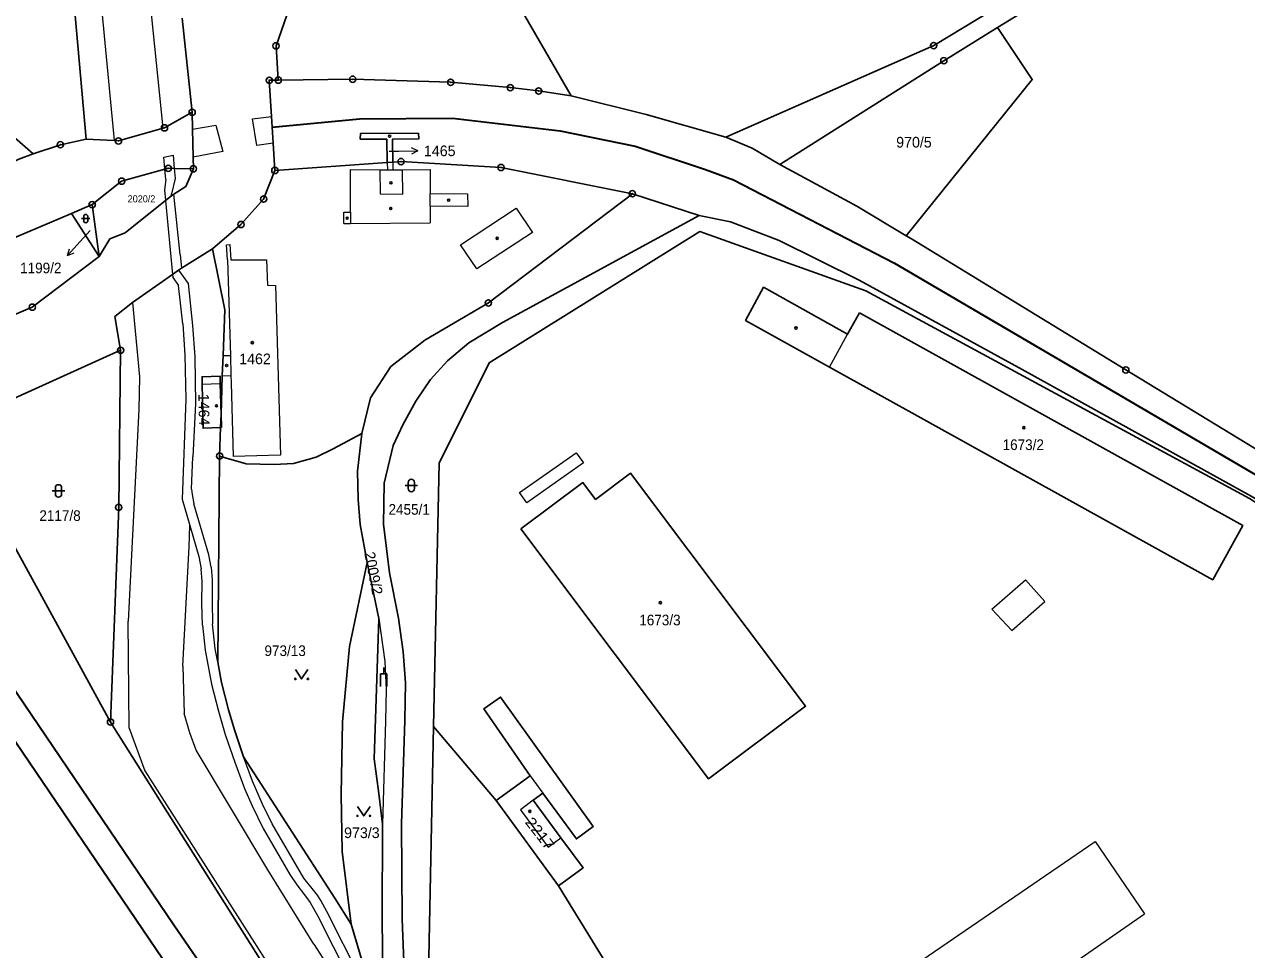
# Model space of a CAD drawing. Extents: x -679733 to -673243, y -1075091 to -1066557.
# Drawn here: x -676566.7 to -676371.4, y -1070416.1 to -1070268.3 of the extents above; entities that cross this region are included whole.
import ezdxf
from ezdxf.enums import TextEntityAlignment as Align

# ---------------------------------------------------------------- set-up
doc = ezdxf.new("R2010")
doc.units = 0
doc.header["$LTSCALE"] = 0.68
for name, color, linetype, lineweight in [('1', 7, 'Continuous', 25), ('3', 7, 'Continuous', 25), ('4', 7, 'Continuous', 13), ('5', 7, 'Continuous', 25), ('6', 7, 'Continuous', 35), ('7', 7, 'Continuous', 13), ('8', 7, 'Continuous', 25)]:
    doc.layers.add(name, color=color, linetype=linetype, lineweight=lineweight)
doc.layers.add('2', color=7, linetype='Continuous')

msp = doc.modelspace()

# ---------------------------------------------------------------- linework, layer by layer
at = {"layer": '1'}
for p, q in [((-676501.24, -1070241.94), (-676479.38, -1070279.67)), ((-676541.5, -1070267.27), (-676539.92, -1070282.32)), ((-676526.71, -1070291.63), (-676508.75, -1070290.36)), ((-676508.75, -1070290.36), (-676507.86, -1070290.29)), ((-676552.97, -1070379.79), (-676578.72, -1070332.73)), ((-676501.35, -1070380.48), (-676491.36, -1070392.34)), ((-676491.36, -1070392.34), (-676481.39, -1070405.98))]:
    msp.add_line(p, q, dxfattribs=at)
for points in [[(-676556.85, -1070286.64), (-676560.66, -1070244.06), (-676565.21, -1070219.09), (-676571.25, -1070199.38), (-676578.31, -1070182.2), (-676580.77, -1070172.45)], [(-676454.65, -1070286.32), (-676421.42, -1070271.66), (-676397.98, -1070257.43), (-676379.7, -1070247.06), (-676363.65, -1070238.27), (-676347.73, -1070229.93)], [(-676349.05, -1070234.21), (-676362.06, -1070241.25), (-676378.17, -1070249.94), (-676396.71, -1070259.81), (-676411.26, -1070268.8)], [(-676526.17, -1070277.19), (-676526.52, -1070271.71), (-676523.14, -1070262), (-676517.56, -1070255.79), (-676507.06, -1070246.82), (-676501.24, -1070241.94)], [(-676411.26, -1070268.8), (-676419.81, -1070274.09), (-676446.04, -1070290.68)], [(-676411.26, -1070268.8), (-676405.68, -1070277.08), (-676425.82, -1070302.07)], [(-676479.38, -1070279.67), (-676484.57, -1070278.92), (-676489.1, -1070278.39), (-676498.63, -1070277.53), (-676514.26, -1070277.04), (-676526.17, -1070277.19)], [(-676526.71, -1070291.63), (-676526.98, -1070287.28), (-676527.14, -1070284.68), (-676527.25, -1070283), (-676527.61, -1070277.21), (-676526.17, -1070277.19)], [(-676597.21, -1070304.24), (-676587.57, -1070295.72), (-676580.58, -1070286.48), (-676575.1, -1070280.52), (-676565.34, -1070288.99)], [(-676454.65, -1070286.32), (-676467.38, -1070282.7), (-676479.38, -1070279.67)], [(-676556.85, -1070286.64), (-676552.39, -1070286.86), (-676551.69, -1070286.9), (-676544.57, -1070284.87), (-676544.34, -1070284.81), (-676539.92, -1070282.32)], [(-676539.92, -1070282.32), (-676539.86, -1070285.03), (-676539.76, -1070289.49), (-676539.72, -1070291.36)], [(-676565.34, -1070288.99), (-676560.97, -1070287.52), (-676556.85, -1070286.64)], [(-676507.86, -1070290.29), (-676507.9, -1070286.6), (-676503.71, -1070286.58), (-676503.76, -1070285.68), (-676513.04, -1070285.72), (-676513.06, -1070286.62), (-676508.82, -1070286.6), (-676508.75, -1070290.36)], [(-676446.04, -1070290.68), (-676450.44, -1070288.07), (-676454.65, -1070286.32)], [(-676596.18, -1070305.75), (-676583.51, -1070298.04), (-676576.1, -1070293.83), (-676567.6, -1070289.84), (-676565.34, -1070288.99)], [(-676507.86, -1070290.29), (-676506.55, -1070290.2), (-676490.56, -1070291.15), (-676469.58, -1070295.35), (-676458.93, -1070298.83)], [(-676425.82, -1070302.07), (-676433.7, -1070297.35), (-676446.04, -1070290.68)], [(-676539.72, -1070291.36), (-676542.79, -1070291.3), (-676543.74, -1070291.28), (-676544.28, -1070291.43), (-676551.19, -1070293.34), (-676555.9, -1070297.09)], [(-676539.72, -1070291.36), (-676540.92, -1070294.2), (-676542.87, -1070295.42), (-676543.22, -1070295.7), (-676544.17, -1070296.45), (-676550.64, -1070301.59), (-676553.1, -1070302.53), (-676554.78, -1070305.38)], [(-676536.68, -1070304.15), (-676532.13, -1070300.26), (-676528.5, -1070296.2), (-676526.71, -1070291.63)], [(-676512.8, -1070333.69), (-676511.44, -1070327.96), (-676508.18, -1070322.98), (-676502.77, -1070318.76), (-676492.59, -1070312.8), (-676469.58, -1070295.35)], [(-676559.21, -1070298.5), (-676569.73, -1070302.96), (-676590.26, -1070314.46)], [(-676458.93, -1070298.83), (-676490.31, -1070315.94), (-676495.7, -1070319.18), (-676499.14, -1070322.07), (-676501.82, -1070325.01), (-676504.17, -1070328.48), (-676506.2, -1070332.15), (-676507.79, -1070335.58), (-676509.23, -1070341.61), (-676509.36, -1070348.16), (-676508.41, -1070355.95), (-676506.97, -1070363.17), (-676506.22, -1070368.56), (-676505.83, -1070373.5), (-676505.96, -1070379.55), (-676506.45, -1070396.07), (-676506.37, -1070411.27), (-676505.68, -1070428.91), (-676505.01, -1070434.77)], [(-676458.93, -1070298.83), (-676453.88, -1070299.83), (-676446.11, -1070302.81), (-676433.36, -1070309.14), (-676407.28, -1070323.43), (-676370.72, -1070343.67), (-676336.45, -1070364.27), (-676320.01, -1070374.92), (-676306.6, -1070384.56), (-676289.21, -1070397.75)], [(-676362.02, -1070349.79), (-676370.95, -1070344.03), (-676432.27, -1070310.89), (-676458.8, -1070301.39), (-676492.45, -1070322.35), (-676500.48, -1070338.4), (-676501.35, -1070380.48)], [(-676266.15, -1070405.58), (-676282.78, -1070392.27), (-676299.82, -1070379.46), (-676316.46, -1070367.85), (-676333.92, -1070356.99), (-676366.75, -1070338.11), (-676390.73, -1070323.51), (-676425, -1070302.56), (-676425.82, -1070302.07)], [(-676551.35, -1070320.36), (-676552.29, -1070314.98), (-676549.47, -1070312.72), (-676543.05, -1070308.23), (-676542.12, -1070307.58), (-676541.63, -1070307.26), (-676536.68, -1070304.15)], [(-676536.68, -1070304.15), (-676534.71, -1070313.88), (-676534.97, -1070321.22), (-676535.12, -1070324.45), (-676535.3, -1070330.61), (-676535.38, -1070332.71), (-676535.54, -1070337.28)], [(-676554.78, -1070305.38), (-676565.47, -1070313.47), (-676586.27, -1070322.27)], [(-676605.98, -1070359.65), (-676602.35, -1070356.29), (-676592.68, -1070346.65), (-676589.46, -1070343.44), (-676578.72, -1070332.73), (-676551.35, -1070320.36)], [(-676551.35, -1070320.36), (-676551.66, -1070345.48), (-676552.97, -1070379.79)], [(-676535.3, -1070330.61), (-676535.43, -1070325.65), (-676535.46, -1070324.48), (-676538.34, -1070324.59), (-676538.32, -1070325.78), (-676538.18, -1070332.82), (-676535.38, -1070332.71)], [(-676535.54, -1070337.28), (-676531.27, -1070338.51), (-676526.82, -1070338.61), (-676523.75, -1070338.45), (-676520.11, -1070337.46), (-676517.41, -1070336.13), (-676512.8, -1070333.69)], [(-676512.8, -1070333.69), (-676513.52, -1070339.69), (-676513.38, -1070344.19), (-676513.06, -1070348.23), (-676511.94, -1070354.31)], [(-676514.52, -1070412.11), (-676517.1, -1070407.93), (-676531.74, -1070385.33), (-676533.14, -1070381.04), (-676534.1, -1070377.84), (-676535.21, -1070373.46), (-676535.83, -1070370.22), (-676535.54, -1070337.28)], [(-676511.94, -1070354.31), (-676514.79, -1070367.72), (-676515.91, -1070379.74), (-676516.09, -1070391.35), (-676515.97, -1070400.45), (-676514.52, -1070412.11), (-676509.34, -1070429.51)], [(-676509.34, -1070429.51), (-676509.57, -1070411.33), (-676509.5, -1070396.12), (-676510.09, -1070391.23), (-676510.85, -1070385.65), (-676510.12, -1070363.23), (-676511.94, -1070354.31)], [(-676491.36, -1070392.34), (-676485.93, -1070388.37), (-676493.34, -1070377.68), (-676490.63, -1070375.8), (-676475.85, -1070396.49), (-676478.51, -1070398.46), (-676483.89, -1070391.17), (-676485.43, -1070392.29), (-676481, -1070398.3), (-676477.47, -1070403.08), (-676481.39, -1070405.98)], [(-676410.65, -1070583.19), (-676419.01, -1070568.17), (-676424.73, -1070557.89), (-676456.02, -1070532.28), (-676460.49, -1070525.24), (-676504.87, -1070455.71), (-676507.44, -1070451.99), (-676552.97, -1070379.79)], [(-676500.67, -1070441.43), (-676502.54, -1070438.52), (-676501.35, -1070380.48)], [(-676481.39, -1070405.98), (-676468.37, -1070427.14), (-676461.5, -1070442.8), (-676444.33, -1070472.16), (-676444.59, -1070477.64), (-676446.58, -1070482.73), (-676450.36, -1070487.35), (-676460.81, -1070495.4), (-676462.97, -1070496.65), (-676464.59, -1070497.59), (-676452.88, -1070515.81)]]:
    msp.add_lwpolyline(points, dxfattribs=at)
for points in [[(-676555.9, -1070297.09), (-676559.21, -1070298.5), (-676554.78, -1070305.38)], [(-676433.29, -1070314.39), (-676372.04, -1070348.36), (-676376.85, -1070357.05), (-676438.1, -1070323.06), (-676451.49, -1070315.6), (-676448.61, -1070310.3), (-676435.18, -1070317.8)], [(-676487.39, -1070348.93), (-676477.49, -1070341.5), (-676475.45, -1070344.21), (-676469.87, -1070340.02), (-676441.9, -1070377.26), (-676457.42, -1070388.84)]]:
    msp.add_lwpolyline(points, close=True, dxfattribs=at)
at = {"layer": '3'}
for p, q in [((-676557.591, -1070299.321), (-676556.249, -1070299.321)), ((-676557.255, -1070298.985), (-676557.255, -1070299.656)), ((-676556.585, -1070299.656), (-676556.585, -1070298.985)), ((-676505.411, -1070341.481), (-676505.411, -1070342.482)), ((-676504.409, -1070342.482), (-676504.409, -1070341.481)), ((-676562.281, -1070342.851), (-676560.279, -1070342.851)), ((-676561.781, -1070342.351), (-676561.781, -1070343.352)), ((-676560.779, -1070343.352), (-676560.779, -1070342.351)), ((-676505.911, -1070341.981), (-676503.909, -1070341.981)), ((-676509.806, -1070372.08), (-676508.807, -1070372.08)), ((-676509.806, -1070374.08), (-676509.806, -1070372.08)), ((-676509.307, -1070372.08), (-676509.307, -1070371.078)), ((-676508.807, -1070374.08), (-676508.807, -1070372.08))]:
    msp.add_line(p, q, dxfattribs=at)
for points in [[(-676523.43, -1070371.389), (-676522.43, -1070372.89), (-676521.43, -1070371.389)], [(-676513.5, -1070393.279), (-676512.5, -1070394.78), (-676511.5, -1070393.279)]]:
    msp.add_lwpolyline(points, dxfattribs=at)
for centre in [(-676523.43, -1070372.8895), (-676521.43, -1070372.8895), (-676513.5, -1070394.7795), (-676511.5, -1070394.7795)]:
    msp.add_circle(centre, 0.1, dxfattribs=at)
for centre, radius, start, end in [((-676556.92, -1070298.9856), 0.335, 0, 180), ((-676556.92, -1070299.6556), 0.335, 180, 359.98789), ((-676504.91, -1070341.4809), 0.5, 0, 180), ((-676561.28, -1070342.3509), 0.5, 0, 180), ((-676561.28, -1070343.3509), 0.5, 180, 359.98789), ((-676504.91, -1070342.4809), 0.5, 180, 359.98789)]:
    msp.add_arc(centre, radius, start, end, dxfattribs=at)
at = {"layer": '4'}
for p, q in [((-676544.57, -1070284.87), (-676549.23, -1070238.43)), ((-676556.58, -1070243.31), (-676552.39, -1070286.86)), ((-676539.86, -1070285.03), (-676536.16, -1070284.36)), ((-676536.16, -1070284.36), (-676535.03, -1070288.61)), ((-676530.28, -1070283.36), (-676527.25, -1070283)), ((-676529.6, -1070287.63), (-676530.28, -1070283.36)), ((-676535.03, -1070288.61), (-676539.76, -1070289.49)), ((-676526.98, -1070287.28), (-676529.6, -1070287.63)), ((-676544.46, -1070289.49), (-676542.98, -1070289.17)), ((-676544.28, -1070291.43), (-676544.46, -1070289.49)), ((-676542.98, -1070289.17), (-676542.79, -1070291.3)), ((-676508.75, -1070290.36), (-676508.73, -1070291.5)), ((-676507.86, -1070290.29), (-676507.85, -1070291.51)), ((-676544.13, -1070293.07), (-676544.28, -1070291.43)), ((-676542.79, -1070291.3), (-676542.64, -1070292.93)), ((-676514.62, -1070298.28), (-676514.61, -1070291.49)), ((-676514.61, -1070291.49), (-676509.91, -1070291.5)), ((-676509.91, -1070291.5), (-676509.86, -1070295.38)), ((-676509.91, -1070291.5), (-676508.73, -1070291.5)), ((-676508.73, -1070291.5), (-676507.85, -1070291.51)), ((-676507.85, -1070291.51), (-676506.29, -1070291.51)), ((-676506.29, -1070291.51), (-676501.88, -1070291.47)), ((-676506.27, -1070295.39), (-676506.29, -1070291.51)), ((-676501.88, -1070291.47), (-676501.89, -1070295.31)), ((-676544.13, -1070293.07), (-676544.33, -1070294.73)), ((-676542.64, -1070292.93), (-676543.25, -1070295.35)), ((-676544.33, -1070294.73), (-676544.17, -1070296.45)), ((-676544.17, -1070296.45), (-676543.05, -1070308.23)), ((-676543.22, -1070295.7), (-676543.25, -1070295.35)), ((-676541.84, -1070305.07), (-676542.87, -1070295.42)), ((-676509.86, -1070295.38), (-676506.27, -1070295.39)), ((-676501.9, -1070297.32), (-676501.89, -1070295.31)), ((-676501.89, -1070295.31), (-676495.91, -1070295.36)), ((-676495.91, -1070295.36), (-676495.87, -1070297.37)), ((-676515.67, -1070298.3), (-676514.62, -1070298.28)), ((-676515.67, -1070300.09), (-676515.67, -1070298.3)), ((-676514.62, -1070298.28), (-676514.62, -1070300.08)), ((-676501.9, -1070297.32), (-676501.91, -1070299.99)), ((-676495.87, -1070297.37), (-676501.9, -1070297.32)), ((-676497.07, -1070303.52), (-676488.15, -1070297.65)), ((-676488.15, -1070297.65), (-676485.52, -1070301.52)), ((-676515.67, -1070300.09), (-676514.62, -1070300.08)), ((-676514.62, -1070300.08), (-676501.91, -1070299.99)), ((-676485.52, -1070301.52), (-676494.45, -1070307.36)), ((-676534.42, -1070303.49), (-676533.93, -1070303.45)), ((-676534.26, -1070305.92), (-676534.42, -1070303.49)), ((-676533.93, -1070303.45), (-676533.75, -1070305.92)), ((-676494.45, -1070307.36), (-676497.07, -1070303.52)), ((-676541.84, -1070305.07), (-676541.63, -1070307.26)), ((-676534.26, -1070305.92), (-676533.82, -1070321.19)), ((-676533.75, -1070305.92), (-676528.03, -1070305.9)), ((-676528.03, -1070305.9), (-676527.89, -1070309.98)), ((-676543.05, -1070308.23), (-676543.01, -1070308.71)), ((-676542.12, -1070307.58), (-676540.58, -1070309.71)), ((-676543.01, -1070308.71), (-676542.08, -1070310.02)), ((-676541.43, -1070316.16), (-676542.08, -1070310.02)), ((-676540.58, -1070309.71), (-676539.85, -1070316.42)), ((-676527.89, -1070309.98), (-676526.63, -1070310.01)), ((-676526.63, -1070310.01), (-676525.83, -1070337.11)), ((-676549.47, -1070312.72), (-676548.35, -1070324.59)), ((-676541.43, -1070316.16), (-676541.08, -1070321.12)), ((-676539.85, -1070316.42), (-676539.51, -1070321.43)), ((-676438.1, -1070323.06), (-676435.18, -1070317.8)), ((-676541.08, -1070321.12), (-676540.94, -1070328.16)), ((-676539.51, -1070321.43), (-676539.41, -1070328.91)), ((-676534.97, -1070321.22), (-676533.82, -1070321.19)), ((-676533.82, -1070321.19), (-676533.72, -1070324.41)), ((-676548.35, -1070324.59), (-676548.46, -1070329.85)), ((-676538.32, -1070325.78), (-676535.43, -1070325.65)), ((-676535.12, -1070324.45), (-676533.72, -1070324.41)), ((-676533.72, -1070324.41), (-676533.69, -1070325.57)), ((-676533.69, -1070325.57), (-676533.35, -1070337.33)), ((-676540.94, -1070328.16), (-676541.5, -1070344.15)), ((-676539.41, -1070328.91), (-676539.83, -1070337.42)), ((-676548.46, -1070329.85), (-676550.16, -1070363.64)), ((-676535.3, -1070330.61), (-676535.25, -1070332.71)), ((-676535.38, -1070332.71), (-676535.25, -1070332.71)), ((-676540.04, -1070342.58), (-676539.83, -1070337.42)), ((-676525.83, -1070337.11), (-676533.35, -1070337.33)), ((-676487.64, -1070343.12), (-676478.55, -1070336.75)), ((-676478.55, -1070336.75), (-676477.38, -1070338.37)), ((-676477.38, -1070338.37), (-676486.42, -1070344.76)), ((-676540.04, -1070342.58), (-676539.9, -1070343.43)), ((-676539.9, -1070343.43), (-676539.65, -1070344.92)), ((-676486.42, -1070344.76), (-676487.64, -1070343.12)), ((-676541.5, -1070344.15), (-676540.28, -1070348.38)), ((-676537.26, -1070353.07), (-676539.65, -1070344.92)), ((-676540.42, -1070351.74), (-676540.28, -1070348.38)), ((-676540.28, -1070348.38), (-676538.85, -1070353.34)), ((-676541.44, -1070370.84), (-676540.42, -1070351.74)), ((-676536.89, -1070355.05), (-676537.26, -1070353.07)), ((-676538.85, -1070353.34), (-676538.49, -1070355.31)), ((-676536.89, -1070355.05), (-676536.72, -1070357.05)), ((-676538.32, -1070357.3), (-676538.49, -1070355.31)), ((-676536.72, -1070357.05), (-676536.75, -1070360.56)), ((-676412.12, -1070361.75), (-676406.76, -1070357.03)), ((-676406.76, -1070357.03), (-676403.69, -1070360.52)), ((-676538.36, -1070360.8), (-676538.32, -1070357.3)), ((-676538.27, -1070364.29), (-676538.36, -1070360.8)), ((-676536.75, -1070360.56), (-676536.66, -1070364.07)), ((-676408.93, -1070365.14), (-676403.69, -1070360.52)), ((-676412.12, -1070361.75), (-676408.93, -1070365.14)), ((-676550, -1070380.75), (-676550.16, -1070363.64)), ((-676538.27, -1070364.29), (-676537.86, -1070368.28)), ((-676536.24, -1070368.06), (-676536.66, -1070364.07)), ((-676510.12, -1070363.23), (-676509.14, -1070370.11)), ((-676537.86, -1070368.28), (-676536.82, -1070373.72)), ((-676535.83, -1070370.22), (-676536.24, -1070368.06)), ((-676509.14, -1070370.11), (-676508.9, -1070374.56)), ((-676541.44, -1070370.84), (-676541.22, -1070378.44)), ((-676536.82, -1070373.72), (-676535.73, -1070378.07)), ((-676508.9, -1070374.56), (-676509.01, -1070379.61)), ((-676540.31, -1070381.49), (-676541.22, -1070378.44)), ((-676535.73, -1070378.07), (-676534.63, -1070381.77)), ((-676509.01, -1070379.61), (-676509.5, -1070396.12)), ((-676550, -1070380.75), (-676547.49, -1070387.59)), ((-676539.27, -1070384.28), (-676540.31, -1070381.49)), ((-676534.63, -1070381.77), (-676533.09, -1070386.2)), ((-676527.85, -1070403.41), (-676539.27, -1070384.28)), ((-676533.09, -1070386.2), (-676531.54, -1070390.39)), ((-676530.28, -1070389.23), (-676531.74, -1070385.33)), ((-676547.49, -1070387.59), (-676520.81, -1070429.37)), ((-676485.93, -1070388.37), (-676483.89, -1070391.17)), ((-676528.71, -1070392.92), (-676530.28, -1070389.23)), ((-676531.54, -1070390.39), (-676530.35, -1070393.2)), ((-676530.35, -1070393.2), (-676528.58, -1070396.78)), ((-676527.13, -1070396.05), (-676528.71, -1070392.92)), ((-676485.43, -1070392.29), (-676487.47, -1070393.8)), ((-676487.47, -1070393.8), (-676483.04, -1070399.8)), ((-676522.06, -1070404.73), (-676527.13, -1070396.05)), ((-676528.58, -1070396.78), (-676524.29, -1070404.14)), ((-676483.04, -1070399.8), (-676481, -1070398.3)), ((-676439.94, -1070429.17), (-676395.64, -1070398.87)), ((-676395.64, -1070398.87), (-676387.75, -1070410.44)), ((-676520.48, -1070415.29), (-676527.85, -1070403.41)), ((-676524.29, -1070404.14), (-676523.22, -1070405.83)), ((-676523.22, -1070405.83), (-676521.98, -1070407.41)), ((-676520.51, -1070406.67), (-676522.06, -1070404.73)), ((-676521.98, -1070407.41), (-676521.07, -1070408.63)), ((-676519.89, -1070407.47), (-676520.51, -1070406.67)), ((-676519.37, -1070408.33), (-676519.89, -1070407.47)), ((-676521.07, -1070408.63), (-676519.85, -1070410.8)), ((-676518.4, -1070410.09), (-676519.37, -1070408.33)), ((-676519.85, -1070410.8), (-676512.84, -1070424.66)), ((-676511.39, -1070423.93), (-676518.4, -1070410.09)), ((-676418.15, -1070431.49), (-676387.75, -1070410.44)), ((-676520.48, -1070415.29), (-676497.07, -1070451.5))]:
    msp.add_line(p, q, dxfattribs=at)
at = {"layer": '5'}
for centre in [(-676508.3768, -1070286.1492), (-676508.1568, -1070293.5992), (-676498.9268, -1070296.3792), (-676508.1868, -1070297.7092), (-676515.1468, -1070299.2492), (-676491.1768, -1070302.4792), (-676443.4468, -1070316.8092), (-676530.3068, -1070319.1592), (-676534.4168, -1070322.7892), (-676536.0268, -1070329.2392), (-676407.0268, -1070332.7492), (-676465.1068, -1070360.6992), (-676485.9568, -1070394.0692)]:
    msp.add_circle(centre, 0.175, dxfattribs=at)
at = {"layer": '6'}
for p, q in [((-676527.14, -1070284.68), (-676513.17, -1070283.36)), ((-676513.17, -1070283.36), (-676498.34, -1070283.27)), ((-676498.34, -1070283.27), (-676481.12, -1070285.3)), ((-676481.12, -1070285.3), (-676469.12, -1070287.76)), ((-676469.12, -1070287.76), (-676457.9, -1070291.47)), ((-676457.9, -1070291.47), (-676453.4, -1070293.14)), ((-676453.4, -1070293.14), (-676427.71, -1070306.45)), ((-676427.71, -1070306.45), (-676334.4, -1070361.09)), ((-676573.38, -1070367.17), (-676542.83, -1070412.21)), ((-676576.64, -1070370.43), (-676537.8, -1070427.63)), ((-676542.83, -1070412.21), (-676512.46, -1070456.45))]:
    msp.add_line(p, q, dxfattribs=at)
at = {"layer": '7'}
for p, q in [((-676503.889, -1070288.478), (-676504.9, -1070287.994)), ((-676559.818, -1070305.22), (-676558.776, -1070304.811))]:
    msp.add_line(p, q, dxfattribs=at)
for points in [[(-676508.43, -1070288.55), (-676506.89, -1070288.53), (-676503.889, -1070288.478), (-676504.882, -1070288.996)], [(-676556.24, -1070301.23), (-676557.81, -1070302.99), (-676559.818, -1070305.22), (-676559.52, -1070304.141)]]:
    msp.add_lwpolyline(points, dxfattribs=at)
at = {"layer": '8'}
for centre, radius in [((-676526.52, -1070271.7099), 0.5), ((-676421.42, -1070271.6599), 0.5), ((-676526.52, -1070271.7099), 0.0303), ((-676421.42, -1070271.6599), 0.0303), ((-676419.81, -1070274.0899), 0.5), ((-676419.81, -1070274.0899), 0.0303), ((-676527.61, -1070277.2099), 0.5), ((-676526.17, -1070277.1899), 0.5), ((-676514.26, -1070277.0399), 0.5), ((-676514.26, -1070277.0399), 0.0303), ((-676498.63, -1070277.5299), 0.5), ((-676527.61, -1070277.2099), 0.0303), ((-676526.17, -1070277.1899), 0.0303), ((-676498.63, -1070277.5299), 0.0303), ((-676489.1, -1070278.3899), 0.5), ((-676489.1, -1070278.3899), 0.0303), ((-676484.57, -1070278.9199), 0.5), ((-676484.57, -1070278.9199), 0.0303), ((-676539.92, -1070282.3199), 0.5), ((-676539.92, -1070282.3199), 0.0303), ((-676544.34, -1070284.8099), 0.5), ((-676544.34, -1070284.8099), 0.0303), ((-676551.69, -1070286.8999), 0.5), ((-676560.97, -1070287.5199), 0.5), ((-676560.97, -1070287.5199), 0.0303), ((-676551.69, -1070286.8999), 0.0303), ((-676506.55, -1070290.1999), 0.5), ((-676506.55, -1070290.1999), 0.0303), ((-676490.56, -1070291.1499), 0.5), ((-676543.74, -1070291.2799), 0.5), ((-676543.74, -1070291.2799), 0.0303), ((-676539.72, -1070291.3599), 0.5), ((-676539.72, -1070291.3599), 0.0303), ((-676526.71, -1070291.6299), 0.5), ((-676526.71, -1070291.6299), 0.0303), ((-676490.56, -1070291.1499), 0.0303), ((-676551.19, -1070293.3399), 0.5), ((-676551.19, -1070293.3399), 0.0303), ((-676555.9, -1070297.0899), 0.5), ((-676528.5, -1070296.1999), 0.5), ((-676528.5, -1070296.1999), 0.0303), ((-676469.58, -1070295.3499), 0.5), ((-676469.58, -1070295.3499), 0.0303), ((-676555.9, -1070297.0899), 0.0303), ((-676532.13, -1070300.2599), 0.5), ((-676532.13, -1070300.2599), 0.0303), ((-676565.47, -1070313.4699), 0.5), ((-676565.47, -1070313.4699), 0.0303), ((-676492.59, -1070312.7999), 0.5), ((-676492.59, -1070312.7999), 0.0303), ((-676551.35, -1070320.3599), 0.5), ((-676551.35, -1070320.3599), 0.0303), ((-676390.73, -1070323.5099), 0.5), ((-676390.73, -1070323.5099), 0.0303), ((-676535.54, -1070337.2799), 0.5), ((-676535.54, -1070337.2799), 0.0303), ((-676551.66, -1070345.4799), 0.5), ((-676551.66, -1070345.4799), 0.0303), ((-676552.97, -1070379.7899), 0.5), ((-676552.97, -1070379.7899), 0.0303)]:
    msp.add_circle(centre, radius, dxfattribs=at)

# ---------------------------------------------------------------- texts
at = {"layer": '2'}
for s, p in [('970/5', (-676427.43, -1070287.96)), ('1465', (-676502.89, -1070289.34)), ('1462', (-676532.41, -1070322.59)), ('973/3', (-676515.65, -1070398.33))]:
    msp.add_text(s, height=1.7, dxfattribs=at).set_placement(p)
at = {"layer": '2', "width": 0.95}
for s, height, p in [('2020/2', 1.14, (-676550.23, -1070296.729)), ('1673/2', 1.7, (-676410.42, -1070336.31)), ('2455/1', 1.7, (-676508.55, -1070346.65)), ('2117/8', 1.7, (-676564.34, -1070347.64)), ('1673/3', 1.7, (-676468.48, -1070364.33)), ('973/13', 1.7, (-676528.37, -1070369.233))]:
    msp.add_text(s, height=height, dxfattribs=at).set_placement(p)
msp.add_text('1199/2', height=1.7, dxfattribs=at).set_placement((-676560.81, -1070308.063), align=Align.RIGHT)
at = {"layer": '2'}
for s, rotation, p in [('1464', 271, (-676538.929, -1070327.334)), ('2009/2', 281, (-676512.434, -1070352.752))]:
    msp.add_text(s, height=1.7, rotation=rotation, dxfattribs=at).set_placement(p)
at = {"layer": '2', "width": 1.15}
msp.add_text('2217', height=1.7, rotation=308, dxfattribs=at).set_placement((-676486.829, -1070395.823))

doc.saveas('drawing.dxf')
